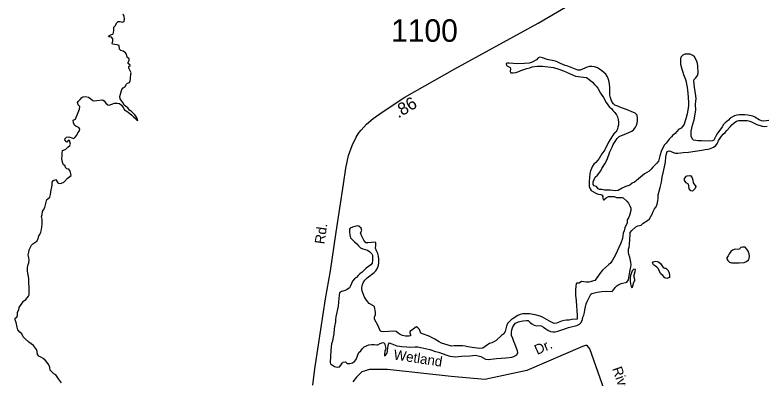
# Model space of a CAD drawing. Extents: x 1945482 to 2853149, y 66427 to 1015778.
# Drawn here: x 2324374 to 2329309, y 135158 to 137547 of the extents above; entities that cross this region are included whole.
import ezdxf

# ---------------------------------------------------------------- set-up
doc = ezdxf.new("R2010")
doc.units = 0
for name, color, linetype in [('Old_Level_10', 7, 'Continuous'), ('Old_Level_11', 7, 'Continuous'), ('Old_Level_17', 7, 'Continuous'), ('Old_Level_32', 7, 'Continuous'), ('Old_Level_35', 7, 'Continuous'), ('Old_Level_60', 7, 'Continuous'), ('Old_Level_8', 7, 'Continuous')]:
    doc.layers.add(name, color=color, linetype=linetype)

msp = doc.modelspace()

# ---------------------------------------------------------------- linework, layer by layer
at = {"layer": 'Old_Level_32'}
msp.add_lwpolyline([(2326327.3, 135117.9), (2326341.9, 135223.4), (2326366.5, 135382.4), (2326411.3, 135684.8), (2326444.9, 135868.5), (2326480.7, 136121.6), (2326530, 136437.4), (2326544.2, 136542.8), (2326561.8, 136624.8), (2326585.6, 136690.1), (2326612.6, 136745), (2326631.2, 136775.1), (2326644.7, 136790.7), (2326681, 136830.1), (2326723.5, 136868.4), (2326790.9, 136915.1), (2326932.9, 137008.6), (2327259.7, 137194.5), (2327808.2, 137494.7), (2328087.5, 137661.1)], dxfattribs=at)
at = {"layer": 'Old_Level_35'}
msp.add_lwpolyline([(2328310.6, 134890.3), (2328145.4, 135355), (2328129.6, 135378.6), (2328117.8, 135378.6), (2328098.2, 135370.7), (2327732.2, 135213.2), (2327456.8, 135154.2), (2327236.4, 135173.8), (2326819.3, 135221.1), (2326701.2, 135221.1), (2326650.1, 135205.4), (2326614.7, 135169.9), (2326591.1, 135138.4)], dxfattribs=at)
at = {"layer": 'Old_Level_60'}
for points in [[(2325111, 137099.6), (2325125.5, 137105.1), (2325129.7, 137116.3), (2325132.5, 137131.3), (2325133, 137162.2), (2325134.2, 137161), (2325136, 137168.9), (2325120, 137199.3), (2325121.5, 137209), (2325129.5, 137216.5), (2325128.7, 137218), (2325116.5, 137229.9), (2325115.2, 137236.9), (2325123, 137250.7), (2325123.5, 137259.8), (2325109.7, 137270.9), (2325105.7, 137290.1), (2325098.5, 137298.7), (2325083, 137309.2), (2325067.5, 137314), (2325059.7, 137322.3), (2325058, 137347.5), (2325044.2, 137352.9), (2325013.7, 137355.3), (2325011.5, 137363.8), (2325016.2, 137376), (2325015, 137392.1), (2325007.5, 137403), (2324989.2, 137404.4), (2324987.5, 137409.8), (2325000, 137416.6), (2325015.2, 137422.6), (2325020.2, 137431), (2325022.5, 137448.1), (2325023, 137466.8), (2325033.2, 137479.1), (2325040.5, 137494.2), (2325051, 137505.6), (2325061, 137504.8), (2325077, 137500.5), (2325089.2, 137505.5), (2325093.2, 137521.3), (2325090.5, 137538.6), (2325083.7, 137552.8)], [(2328300.9, 136963.5), (2328292.4, 136976), (2328285.6, 136990.8), (2328281.1, 137006.4), (2328277.6, 137022.6), (2328278.4, 137038), (2328278.1, 137072.9), (2328275.6, 137093.4), (2328272.9, 137109.1), (2328269.1, 137124.5), (2328261.9, 137141.8), (2328250.9, 137158.4), (2328238.9, 137170.8), (2328224.6, 137180.3), (2328210.6, 137191.8), (2328195.6, 137200.2), (2328177.6, 137206.6), (2328160.4, 137209), (2328143.9, 137208.6), (2328128.4, 137206), (2328082.9, 137186), (2328067.9, 137186.5), (2328001.9, 137211.4), (2327984.9, 137217.1), (2327954.6, 137229.8), (2327936.6, 137238.5), (2327920.9, 137243.6), (2327866.1, 137254.7), (2327834.9, 137266.2), (2327819.1, 137270.4), (2327806.4, 137266.5), (2327795.6, 137253), (2327767.4, 137237.4), (2327749.1, 137231.8), (2327717.1, 137229), (2327668.6, 137226.2), (2327617.4, 137232), (2327601.6, 137231.7), (2327596.9, 137227), (2327599.4, 137217.2), (2327623.4, 137203.4), (2327626.6, 137193.5), (2327624.1, 137176.9), (2327627.4, 137167.9), (2327642.9, 137166.9), (2327661.6, 137170), (2327679.9, 137176.4), (2327694.1, 137182.7), (2327733.9, 137195.7), (2327751.9, 137200.7), (2327768.6, 137206.7), (2327783.6, 137210.5), (2327800.4, 137212.4), (2327836.6, 137212.4), (2327907.9, 137204), (2327942.9, 137192.9)], [(2328842.9, 137135.3), (2328853.9, 137151.3), (2328856.9, 137165.3), (2328855.1, 137213.7), (2328852.1, 137229.4), (2328847.6, 137244.4), (2328833.4, 137272.4), (2328821.4, 137282.3), (2328804.9, 137291.2), (2328785.9, 137291.6), (2328770.9, 137289.5), (2328756.9, 137283.4), (2328744.4, 137270.8), (2328740.4, 137259.7), (2328740.4, 137241.5), (2328742.4, 137224.6), (2328749.9, 137191.1), (2328756.4, 137172.7), (2328760.6, 137156.8), (2328773.4, 137124.6), (2328778.4, 137109.9), (2328780.9, 137094.5), (2328785.6, 137074.1), (2328789.6, 137035.4), (2328792.9, 136975), (2328793.1, 136956), (2328791.6, 136936.6), (2328784.1, 136898.7), (2328775.9, 136865.4), (2328770.4, 136847), (2328764.4, 136830.4), (2328756.6, 136816.7), (2328745.6, 136805.5), (2328728.4, 136794.9), (2328705.4, 136770.7), (2328692.1, 136759.2), (2328681.4, 136746.9), (2328667.6, 136733), (2328646.6, 136706.9), (2328633.4, 136693.8), (2328625.9, 136673.4), (2328617.6, 136657.2), (2328605.1, 136623.7), (2328602.4, 136605.7), (2328596.6, 136588.2), (2328586.4, 136574.3), (2328559.9, 136548.3), (2328549.9, 136534.8), (2328535.9, 136521.9), (2328505.4, 136503.9), (2328478.6, 136483.3), (2328465.9, 136471), (2328451.4, 136459), (2328438.4, 136449.5), (2328424.6, 136442.5), (2328408.6, 136431.5), (2328375.6, 136419), (2328359.1, 136411.4), (2328331.9, 136395.4), (2328314.9, 136393.2), (2328279.9, 136396.5), (2328243.4, 136397.8), (2328225.4, 136401.1), (2328209.1, 136401.4), (2328201.6, 136405.3), (2328189.9, 136420.6), (2328175.1, 136427), (2328167.9, 136435.2), (2328167.4, 136452.5), (2328174.4, 136468.5), (2328182.4, 136482.3), (2328197.6, 136495.8), (2328217.6, 136524.1), (2328225.6, 136539.9), (2328233.9, 136553.7), (2328244.9, 136569.7), (2328259.6, 136599.6), (2328278.1, 136649.1), (2328285.9, 136667.6), (2328293.4, 136680.7), (2328300.1, 136697), (2328316.4, 136724.1), (2328326.6, 136737.8), (2328339.6, 136748.9), (2328386.9, 136769.7), (2328422.4, 136784.3), (2328435.4, 136794.9), (2328445.9, 136810.2), (2328452.6, 136824.1), (2328457.9, 136838.1), (2328459.4, 136853.8), (2328459.9, 136870.4), (2328457.4, 136890.2), (2328443.6, 136903.8), (2328379.6, 136930.5), (2328360.4, 136935.5), (2328343.1, 136942.5), (2328329.6, 136949.5), (2328311.4, 136956.2), (2328300.9, 136963.5)], [(2327942.9, 137192.9), (2327974.4, 137181), (2328052.1, 137145.3), (2328105.4, 137140), (2328124.9, 137136.3), (2328139.1, 137127.3), (2328163.6, 137106.8), (2328175.9, 137092.4), (2328187.9, 137079.9), (2328197.9, 137067.7), (2328216.4, 137034.9), (2328235.4, 137005.5), (2328253.9, 136973.6), (2328264.6, 136957.5), (2328275.6, 136943.4), (2328287.9, 136934.4), (2328297.9, 136921.4), (2328310.1, 136907.5), (2328320.6, 136893.1), (2328327.9, 136878.1), (2328332.1, 136861.7), (2328333.9, 136842.9), (2328333.9, 136827.5), (2328330.9, 136811), (2328325.1, 136794.5), (2328316.4, 136778.7), (2328304.6, 136766.9), (2328294.6, 136753.6), (2328268.6, 136713.3), (2328243.9, 136661.4), (2328225.6, 136635.3), (2328216.9, 136620), (2328207.9, 136606.3), (2328186.4, 136579.2), (2328173.6, 136568.5), (2328163.9, 136554.8), (2328149.9, 136523.9), (2328147.1, 136507.2), (2328141.4, 136454), (2328142.4, 136422.1), (2328147.6, 136406.3), (2328154.6, 136395.5), (2328185.1, 136377.7), (2328200.9, 136370.3), (2328217.9, 136368.2), (2328227.9, 136364), (2328231.9, 136358.5), (2328229.9, 136350.6), (2328236.1, 136334.9), (2328238.9, 136333.8), (2328253.6, 136347.8), (2328269.4, 136355.6), (2328288.6, 136356.7), (2328306.4, 136356), (2328321.4, 136348.4), (2328357.9, 136349.2), (2328365.4, 136348.2), (2328388.9, 136326.2), (2328400.1, 136311.3), (2328409.1, 136295.8), (2328414.4, 136279.7), (2328414.4, 136263.5), (2328405.6, 136230.3), (2328399.9, 136215.7), (2328392.1, 136202.2), (2328391.1, 136182.2), (2328377.1, 136150.4), (2328372.1, 136130.9), (2328366.1, 136115.3), (2328362.1, 136096.9), (2328359.9, 136080.2), (2328350.4, 136049.5), (2328313.4, 135969.5), (2328294.9, 135937.3), (2328283.4, 135921.5), (2328269.9, 135907.7), (2328230.4, 135873), (2328218.6, 135859.3), (2328208.6, 135843.7), (2328188.6, 135815.8), (2328178.6, 135804.7), (2328138.9, 135793.8), (2328122.4, 135793.2), (2328092.6, 135796.9), (2328076.6, 135787), (2328061.4, 135786.1), (2328055.6, 135784.9), (2328052.4, 135745.6), (2328052.1, 135726.6), (2328053.1, 135707.3), (2328056.9, 135671.8), (2328062.9, 135574.8), (2328063.4, 135557.6), (2328062.1, 135551.1), (2328028.4, 135548.5), (2328011.1, 135545.1), (2327992.9, 135544), (2327977.9, 135541.5), (2327959.9, 135536.4), (2327927.4, 135524)], [(2324626, 136461.2), (2324641.7, 136466.8), (2324654.7, 136445.4), (2324662.5, 136442.3), (2324679, 136443.9), (2324693.2, 136450.8), (2324706.5, 136462.9), (2324709, 136468), (2324715.2, 136474.6), (2324741.5, 136493.9), (2324741, 136505.4), (2324734.5, 136521.4), (2324726, 136534.4), (2324714.5, 136538.1), (2324705.2, 136546), (2324702.5, 136556.6), (2324692, 136564.7), (2324687, 136574.4), (2324682, 136589.6), (2324681, 136605.2), (2324684, 136623.6), (2324683.5, 136639.6), (2324686.2, 136659.1), (2324691.5, 136660.1), (2324707, 136666.2), (2324720, 136680.3), (2324733, 136690.3), (2324738, 136699.3), (2324730.7, 136723.3), (2324724.2, 136725.5), (2324712.7, 136713.1), (2324710.5, 136714.4), (2324701.5, 136729), (2324702.5, 136737), (2324710.5, 136745.8), (2324726, 136748.2), (2324760.7, 136736), (2324769.2, 136745.7), (2324779.2, 136759.7), (2324785.5, 136773.8), (2324797.5, 136786.9), (2324799.2, 136797.7), (2324791.5, 136808.7), (2324775.5, 136815), (2324764, 136825.2), (2324758.5, 136840.6), (2324755.5, 136857.6), (2324771, 136863), (2324778, 136880.2), (2324783.5, 136896.6), (2324797.2, 136930.5), (2324798, 136946.3), (2324789, 136957.5), (2324782.7, 136972.3), (2324787.2, 136980.4), (2324801.5, 136991.8), (2324812, 137006.2), (2324819.7, 137010.9), (2324837, 137011.7), (2324855.5, 137008.9), (2324871.2, 136998), (2324884.2, 136985.4), (2324895, 136983.6), (2324911, 136986.2), (2324947.2, 136989.8), (2324958.2, 136983.6), (2324969, 136969.3), (2324981.7, 136957.4), (2324991.5, 136956.6), (2325008.7, 136963), (2325027, 136968), (2325044.7, 136969.1), (2325059.2, 136967), (2325073.5, 136954.8), (2325082.5, 136939.5), (2325092.7, 136924.1), (2325103, 136918.9), (2325116, 136910.5), (2325141.2, 136890), (2325151.7, 136878.4), (2325163.7, 136868), (2325173.5, 136856.5), (2325179.5, 136854.9), (2325178, 136864.1), (2325170.7, 136877.9), (2325161, 136891.4), (2325138.5, 136913.4), (2325124, 136923.2), (2325114.5, 136937.3), (2325091, 136955.6), (2325083.7, 136970), (2325072, 136983.3), (2325062.7, 136997.1), (2325062, 137012.6), (2325065, 137028.3), (2325074, 137059.1), (2325083.7, 137070.1), (2325096.2, 137078.7), (2325104.5, 137093.9), (2325111, 137099.6)], [(2329320.4, 136855.4), (2329305.4, 136852.2), (2329288.4, 136851.3), (2329272.6, 136853), (2329257.4, 136859.3), (2329229.4, 136877), (2329215.4, 136882.7), (2329183.9, 136890.4), (2329164.6, 136892.5), (2329128.4, 136891.6), (2329111.4, 136890.2), (2329096.4, 136885.9), (2329081.6, 136879.6), (2329067.4, 136869.8), (2329057.1, 136856.3), (2329034.1, 136839.4), (2329024.4, 136827.7), (2329015.9, 136813.4), (2329007.1, 136800.7), (2328983.4, 136771.6), (2328974.4, 136756), (2328960.1, 136725.3), (2328951.1, 136720.8), (2328934.4, 136720.2), (2328878.9, 136720.4), (2328858.1, 136721.6), (2328826.9, 136724.9), (2328819.1, 136733.4), (2328811.9, 136751.2), (2328810.6, 136770), (2328812.4, 136785.4), (2328816.1, 136804.4), (2328821.1, 136824.3), (2328831.4, 136858.8), (2328841.9, 136922), (2328840.9, 136960.8), (2328842.4, 136981.5), (2328845.1, 136996.5), (2328842.9, 137016.7), (2328833.1, 137074), (2328828.6, 137114.9), (2328830.9, 137123.2), (2328842.9, 137135.3)], [(2328461.9, 136163.1), (2328483.1, 136168.2), (2328497.4, 136181.2), (2328524.1, 136198.3), (2328538.1, 136209.2), (2328555.9, 136239.5), (2328562.1, 136256.8), (2328570.4, 136274.3), (2328582.4, 136288.4), (2328588.1, 136306.5), (2328592.6, 136326.8), (2328595.1, 136345.1), (2328595.4, 136366.3), (2328606.9, 136414.5), (2328612.1, 136432.1), (2328615.6, 136450), (2328620.6, 136483.4), (2328630.4, 136519.6), (2328639.1, 136561.5), (2328642.9, 136581.4), (2328645.9, 136616.6), (2328648.9, 136635.4), (2328653.6, 136650.9), (2328667.4, 136655.6), (2328675.6, 136654.5), (2328689.6, 136646.4), (2328705.4, 136641.4), (2328724.4, 136640.8), (2328743.4, 136642.3), (2328759.9, 136644.6), (2328794.4, 136646.6), (2328882.4, 136659.8), (2328903.9, 136664.4), (2328923.4, 136667), (2328939.1, 136671.6), (2328956.9, 136679.7), (2328972.4, 136691.8), (2328983.4, 136707.1), (2328991.6, 136722.9), (2329001.4, 136739), (2329011.4, 136751.9), (2329021.4, 136764.3), (2329034.1, 136776.3), (2329044.4, 136789.7), (2329067.9, 136813.1), (2329078.4, 136826.3), (2329093.1, 136838.8), (2329108.4, 136849.8), (2329125.1, 136854.5), (2329158.9, 136855.3), (2329177.9, 136854.9), (2329195.9, 136850.4), (2329210.9, 136845.1), (2329241.9, 136829.5), (2329276.6, 136817.2), (2329294.4, 136816.3)], [(2329294.4, 136816.3), (2329310.6, 136817.3)], [(2324679.2, 135132), (2324658, 135158.5), (2324642.2, 135185.6), (2324628.2, 135192.5), (2324604, 135216.3), (2324601.5, 135233.7), (2324596, 135250.8), (2324585.5, 135266.5), (2324571.5, 135282.4), (2324559, 135292.8), (2324543.7, 135301.2), (2324529.7, 135306.9), (2324522.2, 135319.6), (2324519.7, 135337.4), (2324514, 135352.1), (2324494.5, 135378.1), (2324464.5, 135400), (2324437.2, 135422.8), (2324427, 135435.6), (2324417.5, 135453.3), (2324404.5, 135465.3), (2324392.7, 135480), (2324386.7, 135498.3), (2324382, 135529.7), (2324374.7, 135546.1), (2324373.7, 135556.1), (2324386.2, 135564.5), (2324390.2, 135577.5), (2324389.5, 135597), (2324397.7, 135612.1), (2324400.5, 135626.6), (2324430, 135668.7), (2324445.5, 135678.7), (2324453, 135691), (2324463, 135700.8), (2324466, 135711), (2324467.5, 135730.5), (2324467.5, 135747.1), (2324465.2, 135801.7), (2324464, 135816.9), (2324454.7, 135866.4), (2324456.2, 135886.9), (2324458.5, 135902.3), (2324464.5, 135919.7), (2324466.5, 135940.1), (2324464.7, 135953.6), (2324459.5, 135972.8), (2324465.2, 135990.1), (2324467.2, 136005.3), (2324482, 136035.8), (2324491.5, 136044.9), (2324504.7, 136054.2), (2324516.5, 136063.8), (2324526, 136079.1), (2324529.5, 136097.8), (2324535.7, 136107.2), (2324542.5, 136121.4), (2324548.5, 136138.9), (2324550, 136156.6), (2324552.7, 136173.7), (2324551, 136207.8), (2324547.2, 136224.2), (2324552, 136238.5), (2324554.5, 136256.6), (2324559.7, 136268.4), (2324570, 136282.8), (2324583.2, 136335.6), (2324590, 136339.9), (2324601.5, 136351.1), (2324605.7, 136369.2), (2324610, 136400.5), (2324614.7, 136417.7), (2324617, 136433.3), (2324618, 136451), (2324626, 136461.2)], [(2328820.2, 136391.7), (2328809, 136393.7), (2328799, 136407.3), (2328796.7, 136426), (2328793.5, 136436.5), (2328779.5, 136446), (2328768.5, 136460.1), (2328767.5, 136473.5), (2328780.2, 136488.8), (2328786, 136492.1), (2328801.7, 136493), (2328808.2, 136491), (2328817.5, 136477.5), (2328821.7, 136462.4), (2328825.2, 136445), (2328843, 136421.3), (2328837.2, 136409.1), (2328827.7, 136397.4), (2328820.2, 136391.7)], [(2326737.9, 136055.5), (2326688.6, 136051), (2326675.1, 136052.6), (2326662.4, 136069.7), (2326647.6, 136100.4), (2326641.6, 136118), (2326649.4, 136133.3), (2326644.9, 136147.6), (2326630.4, 136160.4), (2326620.6, 136163.2), (2326603.4, 136158), (2326587.9, 136155.4), (2326573.1, 136148.2), (2326569.6, 136141.1), (2326568.4, 136125), (2326570.4, 136102.7), (2326575.9, 136085.2), (2326601.4, 136057.5), (2326617.4, 136044.5), (2326628.9, 136033), (2326641.1, 136018.9), (2326655.9, 136012.2), (2326686.9, 136003.3), (2326703.1, 135992.8), (2326715.1, 135980.4), (2326719.6, 135970.4), (2326720.4, 135951.7), (2326719.9, 135935.1), (2326717.4, 135917.7), (2326708.6, 135906.9), (2326677.4, 135885.4), (2326652.1, 135858.2), (2326636.9, 135847.4), (2326624.9, 135836.4), (2326614.4, 135825.2), (2326602.1, 135815.3), (2326588.9, 135800), (2326583.1, 135784.9), (2326576.4, 135770.3), (2326567.9, 135757.3), (2326554.1, 135745), (2326540.4, 135738.8), (2326516.6, 135733.2), (2326502.4, 135723.2), (2326500.4, 135705.8), (2326499.6, 135688.7), (2326493.6, 135635.8), (2326479.4, 135565.7), (2326476.9, 135548.8), (2326476.4, 135533), (2326470.1, 135502.7), (2326469.1, 135487.4), (2326465.4, 135455.3), (2326460.4, 135421.9), (2326456.9, 135405.9), (2326451.4, 135387.8), (2326445.9, 135347.2), (2326441.9, 135265), (2326443.9, 135257), (2326456.9, 135247.8), (2326470.9, 135239.2), (2326488.9, 135235.1), (2326504.1, 135238.7), (2326512.4, 135249.4), (2326520.4, 135262.5), (2326527.4, 135267.9), (2326541.9, 135269.8), (2326552.6, 135259.3), (2326570.4, 135258.8), (2326587.9, 135263.7), (2326602.4, 135273.2), (2326612.4, 135285.7), (2326622.6, 135316.5), (2326630.4, 135332), (2326643.9, 135342.5), (2326654.1, 135357.4), (2326665.9, 135368.7), (2326680.4, 135376.3), (2326696.6, 135381.4), (2326714.4, 135383.3), (2326731.9, 135384.1), (2326747.6, 135382.2), (2326755.9, 135382), (2326770.6, 135389.9), (2326787.4, 135396.6), (2326799.1, 135392.5), (2326807.1, 135358.2), (2326800.9, 135341.5), (2326797.6, 135322.5), (2326799.1, 135309.5), (2326805.4, 135313.9), (2326816.1, 135328.4), (2326819.9, 135359.8), (2326823.1, 135376.7), (2326827.1, 135392.9), (2326830.1, 135395.1), (2326846.4, 135389.5), (2326879.4, 135375), (2326896.1, 135372.6), (2326912.4, 135372)], [(2326912.4, 135372), (2326945.4, 135367.9), (2326964.6, 135367.3), (2327000.9, 135368.6), (2327018.1, 135368.3), (2327095.6, 135350.4), (2327133.1, 135338.4), (2327153.6, 135333.6), (2327208.6, 135314), (2327226.4, 135308.4), (2327246.1, 135305.7), (2327263.4, 135304.3), (2327284.4, 135305.1), (2327305.1, 135307.6), (2327358.4, 135310.1), (2327377.6, 135312.5), (2327395.6, 135313.3), (2327412.4, 135310.5), (2327429.9, 135304.4), (2327460.9, 135287.5), (2327478.1, 135285), (2327533.4, 135291.4), (2327594.6, 135297.4), (2327615.9, 135298.3), (2327634.6, 135300.5), (2327648.4, 135306.5), (2327666.4, 135315.9), (2327673.9, 135332.5), (2327671.9, 135341.7), (2327660.4, 135371), (2327654.9, 135389.5), (2327647.9, 135405), (2327641.4, 135423.1), (2327632.4, 135442.9), (2327631.1, 135463.6), (2327634.4, 135481.4), (2327641.4, 135499.8), (2327648.9, 135513.5), (2327659.4, 135525.3), (2327677.1, 135533.3), (2327694.6, 135537.9), (2327709.6, 135540.4), (2327729.9, 135542.4), (2327741.6, 135542.1), (2327752.6, 135531.3), (2327766.4, 135520.2), (2327781.9, 135511.1), (2327795.9, 135507.3), (2327813.4, 135508.3), (2327826.9, 135506.3), (2327841.9, 135498.3), (2327856.9, 135487.3), (2327871.4, 135478.2), (2327887.4, 135470.2), (2327903.1, 135467.9), (2327919.1, 135468.1), (2327935.4, 135471.6), (2327989.6, 135489.4), (2328006.1, 135495.9), (2328061.6, 135509.7), (2328077.6, 135517.6), (2328090.4, 135529), (2328097.4, 135547.3), (2328100.9, 135562.9), (2328106.6, 135577.3), (2328111.9, 135593.6), (2328113.6, 135612.7), (2328117.1, 135631), (2328122.6, 135651.9), (2328128.6, 135665.9), (2328152.9, 135714.5), (2328158.4, 135719.7), (2328194.4, 135727.5), (2328224.6, 135731.3), (2328258.9, 135734.2), (2328293.9, 135733.3), (2328303.9, 135745.2), (2328312.4, 135757.7), (2328323.9, 135769), (2328336.1, 135778.2), (2328352.1, 135784.1), (2328388.4, 135793.6), (2328399.4, 135808.1), (2328408.1, 135861.6), (2328415.4, 135894.8), (2328417.1, 135906.4), (2328415.1, 135924.8), (2328408.4, 135958.1), (2328401.6, 135974.6), (2328399.9, 135991.5), (2328400.4, 136009.1), (2328404.6, 136024.2), (2328407.4, 136040), (2328411.4, 136105.6), (2328411.1, 136112.8), (2328410.4, 136113.5), (2328411.4, 136119.8), (2328421.9, 136133.8), (2328447.6, 136156.5), (2328461.9, 136163.1)], [(2327927.4, 135524), (2327911.4, 135522.6), (2327882.1, 135536.8), (2327866.1, 135545.5), (2327836.1, 135564.6), (2327821.1, 135571), (2327788.4, 135580.1), (2327751.4, 135585.5), (2327720.9, 135586.4), (2327705.9, 135585.2), (2327688.1, 135580.6), (2327673.1, 135573.6), (2327643.6, 135555.2), (2327630.9, 135545.6), (2327606.4, 135521.8), (2327598.6, 135505.7), (2327591.1, 135470.3), (2327581.6, 135454.5), (2327568.6, 135445.3), (2327530.9, 135411.4), (2327517.1, 135402.5), (2327503.6, 135395.3), (2327488.1, 135390.2), (2327473.6, 135382.6), (2327459.4, 135370.5), (2327443.4, 135360.2), (2327424.4, 135358.7), (2327406.9, 135359.5), (2327389.4, 135361.7), (2327345.9, 135369.1), (2327328.4, 135373.5), (2327311.6, 135375.4), (2327274.4, 135375.5), (2327254.9, 135374.6), (2327239.1, 135372.8), (2327172.6, 135393.4), (2327157.1, 135401.9), (2327129.1, 135419.1), (2327111.9, 135427), (2327095.1, 135436), (2327036.9, 135459), (2327029.4, 135483.6), (2327017.9, 135494.2), (2327007.6, 135499.7), (2326999.1, 135496.1), (2326983.4, 135481.2), (2326965.6, 135468.9), (2326964.6, 135460.2), (2326969.4, 135447.9), (2326968.6, 135440.6), (2326958.4, 135438.3), (2326936.4, 135439.5), (2326917.4, 135443.8), (2326902.1, 135451), (2326888.6, 135458.7), (2326875.9, 135468.8), (2326860.9, 135471.9), (2326827.9, 135469.6), (2326793.1, 135468.3), (2326776.4, 135469.5), (2326769.4, 135474.9), (2326756.9, 135506.1), (2326732.4, 135551.3), (2326733.4, 135563.7), (2326739.6, 135580.5), (2326739.6, 135596.6), (2326732.9, 135631), (2326726.9, 135638.5), (2326698.4, 135653.9), (2326686.9, 135666.8), (2326675.6, 135681.6), (2326667.4, 135696.1), (2326652.4, 135733.8), (2326650.1, 135754.9), (2326651.4, 135772.4), (2326657.9, 135790), (2326669.4, 135807.3), (2326684.4, 135822), (2326730.9, 135855.9), (2326741.9, 135869), (2326752.4, 135885.6), (2326758.4, 135905.6), (2326760.6, 135921.4), (2326761.4, 135944), (2326758.4, 135964.4), (2326754.1, 135981.2), (2326745.1, 135998.4), (2326739.4, 136017.1), (2326742.4, 136033.9), (2326740.9, 136050.8), (2326737.9, 136055.5)], [(2329075.5, 135919.6), (2329127, 135920.4), (2329158.5, 135921.9), (2329174.5, 135928.8), (2329187, 135939.2), (2329192.2, 135948.7), (2329194.7, 135963.8), (2329192.5, 135980.6), (2329185.5, 135996.1), (2329176.5, 136010.6), (2329165.5, 136022.4), (2329149.2, 136022.5), (2329136.5, 136020.1), (2329131, 136015.6), (2329129.5, 136009.4), (2329119.5, 136008.4), (2329100.2, 136009.2), (2329083.5, 136004.7), (2329071.7, 135994.3), (2329061.7, 135980.4), (2329054, 135966.7), (2329045.5, 135954.2), (2329045.7, 135946), (2329051.2, 135935.5), (2329063.5, 135924), (2329075.5, 135919.6)], [(2328651.2, 135818.6), (2328639.2, 135822.4), (2328626.2, 135836.8), (2328613.2, 135848.1), (2328604.5, 135863.4), (2328597, 135880.2), (2328586.2, 135892.2), (2328577, 135899.6), (2328564.5, 135907.8), (2328558.2, 135919.9), (2328562.7, 135927.2), (2328579.2, 135931.9), (2328597, 135928), (2328610, 135915.8), (2328618, 135902.7), (2328627.2, 135889.6), (2328635.5, 135885.9), (2328646.2, 135885.1), (2328660, 135870.8), (2328666.5, 135852.8), (2328669.5, 135837.4), (2328669.7, 135821.7), (2328669.5, 135821.1), (2328668, 135823.4), (2328651.2, 135818.6)], [(2328422.7, 135758.3), (2328426.2, 135761.7), (2328435, 135793.4), (2328441.2, 135802.4), (2328441.7, 135810.5), (2328436.2, 135825.9), (2328436.2, 135832.3), (2328435, 135832.3), (2328444.7, 135863.8), (2328445, 135876.6), (2328434.5, 135879.3), (2328424.5, 135868.3), (2328414.2, 135837.2), (2328411.5, 135821.6), (2328410.5, 135800.6), (2328412.2, 135781.7), (2328417, 135765.1), (2328422.7, 135758.3)]]:
    msp.add_lwpolyline(points, dxfattribs=at)

# ---------------------------------------------------------------- texts
at = {"layer": 'Old_Level_10'}
for s, rotation, p in [('Dr.', 24.2119, (2327800.9, 135315)), ('Wetland', 351.2425, (2326854.8, 135286.9)), ('Rivage ', 289.4516, (2328291.9, 135225.7))]:
    msp.add_text(s, height=65.62, rotation=rotation, dxfattribs=at).set_placement(p)
at = {"layer": 'Old_Level_11'}
msp.add_text('Rd.', height=65.62, rotation=81.8961, dxfattribs=at).set_placement((2326404.6, 136040.3))
at = {"layer": 'Old_Level_17'}
msp.add_text('.86', height=82.02, rotation=30.8568, dxfattribs=at).set_placement((2326889.3, 136867.8))
at = {"layer": 'Old_Level_8'}
msp.add_text('1100', height=147.64, dxfattribs=at).set_placement((2326841, 137371.7))

doc.saveas('drawing.dxf')
